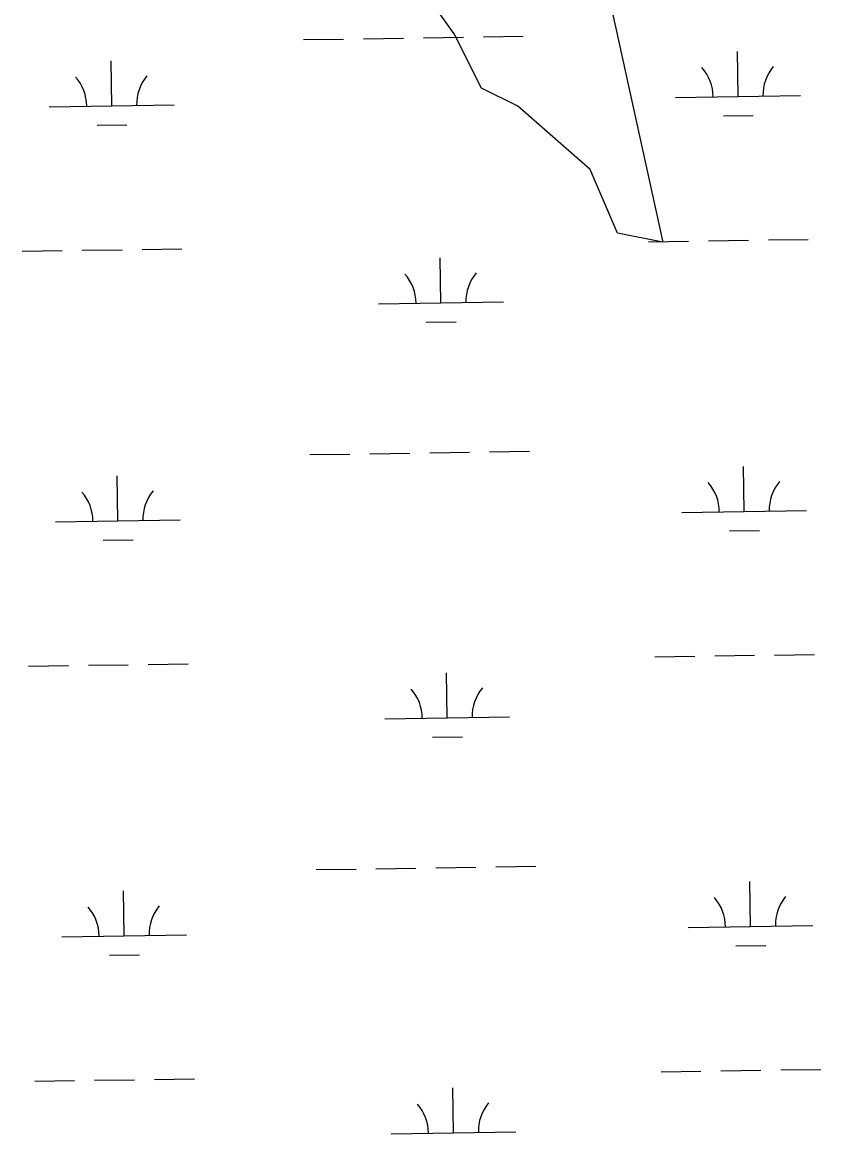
# Model space of a CAD drawing. Extents: x 3807117 to 3845308, y 337856 to 363736.
# Drawn here: x 3826219 to 3826859, y 354406 to 355296 of the extents above; entities that cross this region are included whole.
import ezdxf

# ---------------------------------------------------------------- set-up
doc = ezdxf.new("R2010")
doc.units = 0
doc.layers.add('V-SITE-VEGE', color=7, linetype='Continuous')
doc.layers.add('V-WETL-SWMP', color=7, linetype='Continuous')

msp = doc.modelspace()

# ---------------------------------------------------------------- linework, layer by layer
at = {"layer": 'V-SITE-VEGE'}
msp.add_lwpolyline([(3826681.68, 355352.58), (3826732.51, 355120.24), (3826696.21, 355127.5), (3826674.42, 355178.32), (3826616.34, 355229.15), (3826587.29, 355243.67), (3826565.51, 355287.23), (3826529.21, 355338.06)], dxfattribs=at)
at = {"layer": 'V-WETL-SWMP'}
for p, q in [((3826444.85, 355282.52), (3826476.85, 355282.99)), ((3826492.84, 355283.23), (3826524.84, 355283.71)), ((3826540.84, 355283.95), (3826572.83, 355284.43)), ((3826588.83, 355284.67), (3826620.83, 355285.15)), ((3826792.89, 355236.98), (3826792.35, 355272.98)), ((3826291.03, 355229.46), (3826290.5, 355265.46)), ((3826742.89, 355236.23), (3826842.88, 355237.73)), ((3826241.04, 355228.71), (3826341.03, 355230.21)), ((3826781.12, 355221.37), (3826805.12, 355221.73)), ((3826279.27, 355213.85), (3826303.26, 355214.21)), ((3826721.22, 355120.46), (3826753.21, 355120.94)), ((3826769.21, 355121.18), (3826801.21, 355121.66)), ((3826817.21, 355121.9), (3826849.2, 355122.38)), ((3826219.36, 355112.94), (3826251.36, 355113.42)), ((3826267.36, 355113.66), (3826299.36, 355114.14)), ((3826315.35, 355114.38), (3826347.35, 355114.86)), ((3826554.87, 355071.54), (3826554.33, 355107.53)), ((3826504.87, 355070.79), (3826604.86, 355072.28)), ((3826543.1, 355055.93), (3826567.1, 355056.29)), ((3826449.83, 354949.88), (3826481.83, 354950.36)), ((3826497.83, 354950.6), (3826529.82, 354951.08)), ((3826545.82, 354951.32), (3826577.82, 354951.8)), ((3826593.82, 354952.03), (3826625.81, 354952.51)), ((3826797.87, 354904.34), (3826797.33, 354940.34)), ((3826296.02, 354896.83), (3826295.48, 354932.82)), ((3826747.88, 354903.6), (3826847.86, 354905.09)), ((3826246.02, 354896.08), (3826346.01, 354897.57)), ((3826786.1, 354888.74), (3826810.1, 354889.09)), ((3826284.25, 354881.22), (3826308.25, 354881.58)), ((3826774.19, 354788.54), (3826806.19, 354789.02)), ((3826822.19, 354789.26), (3826854.19, 354789.74)), ((3826224.35, 354780.31), (3826256.34, 354780.79)), ((3826272.34, 354781.03), (3826304.34, 354781.51)), ((3826320.34, 354781.75), (3826352.33, 354782.22)), ((3826726.2, 354787.83), (3826758.2, 354788.31)), ((3826559.85, 354738.9), (3826559.31, 354774.89)), ((3826509.86, 354738.15), (3826609.84, 354739.65)), ((3826548.08, 354723.29), (3826572.08, 354723.65)), ((3826550.81, 354618.68), (3826582.8, 354619.16)), ((3826598.8, 354619.4), (3826630.8, 354619.88)), ((3826454.82, 354617.24), (3826486.81, 354617.72)), ((3826502.81, 354617.96), (3826534.81, 354618.44)), ((3826802.85, 354571.71), (3826802.31, 354607.7)), ((3826301, 354564.19), (3826300.46, 354600.18)), ((3826752.86, 354570.96), (3826852.85, 354572.46)), ((3826251.01, 354563.44), (3826351, 354564.94)), ((3826289.23, 354548.58), (3826313.23, 354548.94)), ((3826791.09, 354556.1), (3826815.08, 354556.46)), ((3826731.18, 354455.19), (3826763.18, 354455.67)), ((3826779.18, 354455.91), (3826811.17, 354456.39)), ((3826827.17, 354456.63), (3826859.17, 354457.11)), ((3826229.33, 354447.67), (3826261.33, 354448.15)), ((3826277.33, 354448.39), (3826309.32, 354448.87)), ((3826325.32, 354449.11), (3826357.32, 354449.59)), ((3826564.83, 354406.26), (3826564.29, 354442.26)), ((3826514.84, 354405.51), (3826614.83, 354407.01))]:
    msp.add_line(p, q, dxfattribs=at)
for centre, start, end in [((3826848.12, 355238.28), 140.08653, 181.63019), ((3826235.79, 355229.11), 0.08653, 41.63019), ((3826346.26, 355230.77), 140.08653, 181.63019), ((3826737.64, 355236.63), 0.08653, 41.63019), ((3826499.62, 355071.18), 0.08653, 41.63019), ((3826610.1, 355072.84), 140.08653, 181.63019), ((3826742.63, 354903.99), 0.08653, 41.63019), ((3826853.1, 354905.65), 140.08653, 181.63019), ((3826240.77, 354896.47), 0.08653, 41.63019), ((3826351.25, 354898.13), 140.08653, 181.63019), ((3826504.61, 354738.55), 0.08653, 41.63019), ((3826615.08, 354740.2), 140.08653, 181.63019), ((3826747.61, 354571.35), 0.08653, 41.63019), ((3826858.08, 354573.01), 140.08653, 181.63019), ((3826245.76, 354563.84), 0.08653, 41.63019), ((3826356.23, 354565.49), 140.08653, 181.63019), ((3826509.59, 354405.91), 0.08653, 41.63019), ((3826620.06, 354407.56), 140.08653, 181.63019)]:
    msp.add_arc(centre, 35.25, start, end, dxfattribs=at)

doc.saveas('drawing.dxf')
